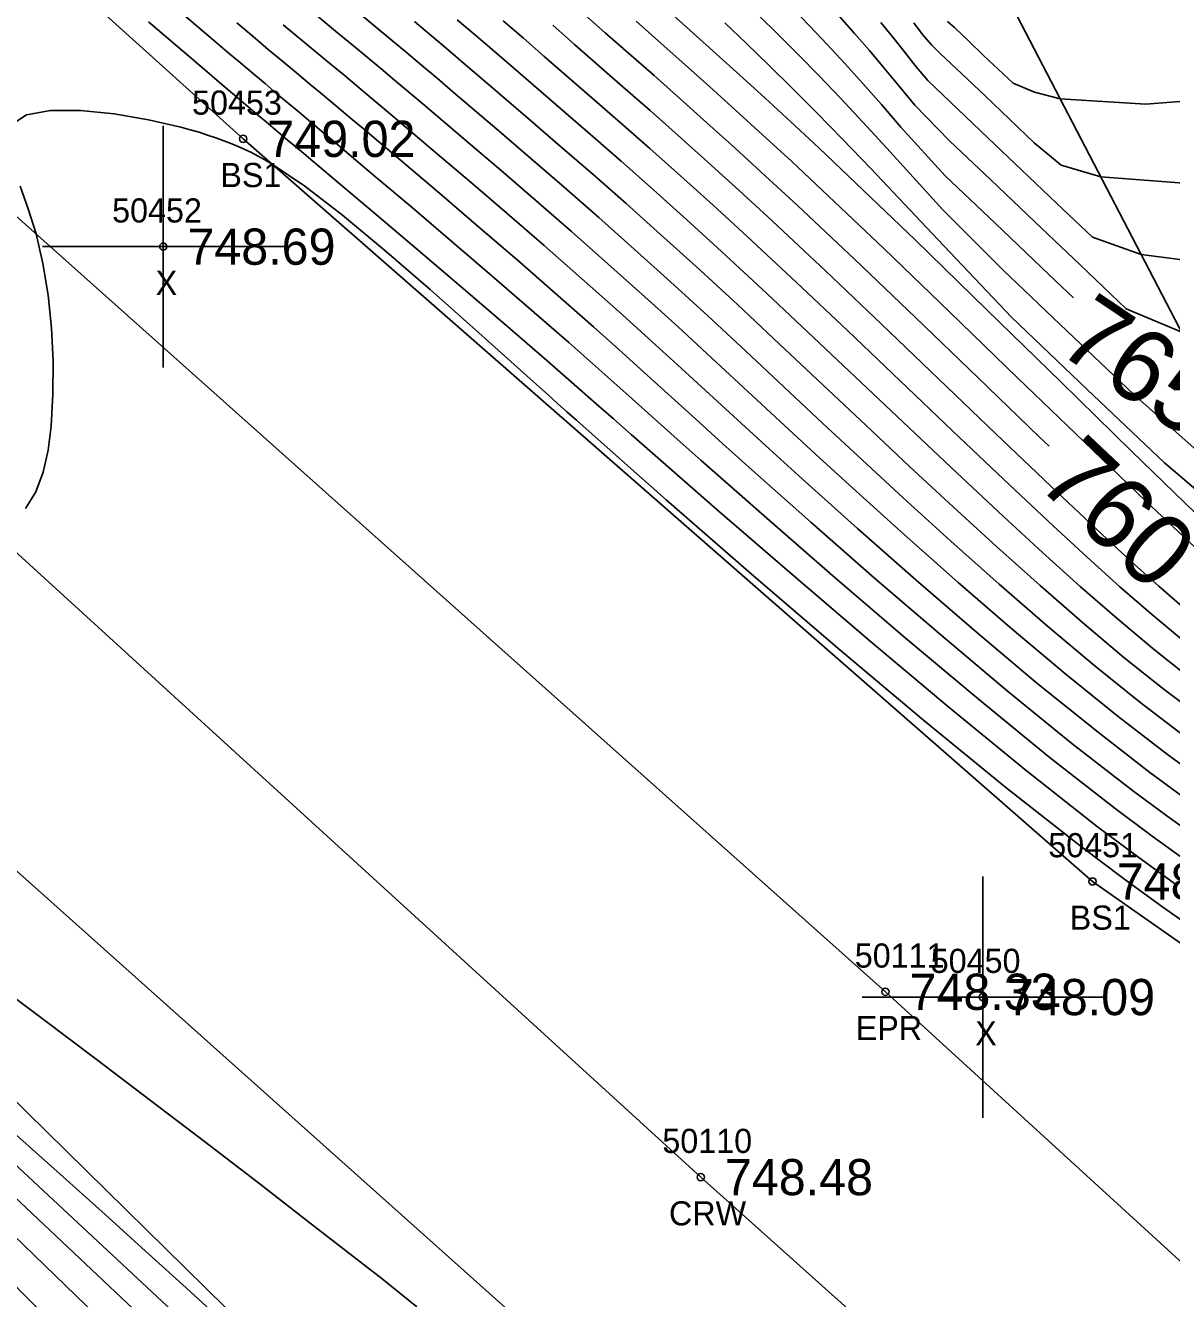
# Model space of a CAD drawing. Extents: x 1378535 to 1380697, y 997729 to 1000024.
# Drawn here: x 1379403.1 to 1379450.5, y 999185 to 999237.7 of the extents above; entities that cross this region are included whole.
import ezdxf

# ---------------------------------------------------------------- set-up
doc = ezdxf.new("R2010")
doc.units = 0
for name, color, linetype in [('RD_DTM_BkLn1', 7, 'Continuous'), ('RD_DTM_BkLn2', 7, 'Continuous'), ('RD_DTM_BkLn_txCode', 7, 'Continuous'), ('RD_DTM_Major1', 7, 'Continuous'), ('RD_DTM_Major1_Lbl', 7, 'Continuous'), ('RD_DTM_Minor1', 7, 'Continuous'), ('RD_EX_H2O', 7, 'Continuous'), ('RD_EX_Misc', 7, 'Continuous'), ('RD_EX_Misc_txCode', 7, 'Continuous'), ('RD_EX_Road', 7, 'Continuous'), ('RD_EX_Road_txCode', 7, 'Continuous'), ('RD_EX_TX_Misc_ELEV', 7, 'Continuous'), ('RD_EX_TX_Road_ELEV', 7, 'Continuous'), ('RD_HC_Survey_ELEV', 7, 'Continuous'), ('RD_HC_Survey_txCode', 7, 'Continuous'), ('RD_SMD_Locator', 7, 'Continuous')]:
    doc.layers.add(name, color=color, linetype=linetype)

msp = doc.modelspace()

# ---------------------------------------------------------------- linework, layer by layer
at = {"layer": 'RD_DTM_BkLn1'}
msp.add_lwpolyline([(1379644.889, 998995.516), (1379603.59, 999033.022), (1379560.539, 999073.024), (1379518.05, 999111.381), (1379475.069, 999150.602), (1379431.045, 999190.013), (1379385.062, 999231.968), (1379339.18, 999273.058), (1379294.588, 999314.047), (1379247.38, 999356.59), (1379201.7, 999398.205), (1379156.533, 999438.891)], dxfattribs=at)
at = {"layer": 'RD_DTM_BkLn2'}
for points in [[(1379494.504, 999194.125), (1379456.694, 999214.003), (1379436.374, 999253.04), (1379388.122, 999297.569), (1379349.799, 999331.884), (1379305.784, 999362.026), (1379275.226, 999386.673), (1379224.721, 999421.459), (1379183.395, 999457.982)], [(1379481.385, 999178.365), (1379447.274, 999202.26), (1379412.093, 999233.015), (1379364.552, 999275.831), (1379323.483, 999312.277), (1379294.141, 999341.029), (1379256.243, 999374.618), (1379213.663, 999412.855)], [(1379422.11, 999174.038), (1379389.879, 999205.727), (1379342.539, 999249.014), (1379302.111, 999287.001), (1379269.159, 999317.003), (1379233.698, 999349.016), (1379192.053, 999388.71)], [(1379421.214, 999173.225), (1379388.229, 999203.971), (1379341.414, 999247.946), (1379301.361, 999286.165), (1379268.541, 999316.597), (1379232.764, 999348.171), (1379191.201, 999387.775)], [(1379419.41, 999171.315), (1379387.008, 999202.669), (1379340.023, 999246.475), (1379299.524, 999284.034), (1379266.42, 999314.901), (1379231.873, 999346.942), (1379188.922, 999385.752)]]:
    msp.add_lwpolyline(points, dxfattribs=at)
at = {"layer": 'RD_DTM_Major1'}
for points in [[(1379451.092, 999208.268), (1379449.282, 999209.645), (1379447.378, 999211.179), (1379445.41, 999212.831), (1379443.409, 999214.568), (1379441.404, 999216.353), (1379439.427, 999218.151), (1379437.741, 999219.707), (1379436.094, 999221.242), (1379432.897, 999224.234), (1379431.335, 999225.684), (1379429.793, 999227.098), (1379428.294, 999228.448), (1379426.822, 999229.753), (1379425.389, 999231.006), (1379424.009, 999232.2), (1379422.695, 999233.328), (1379420.779, 999234.964), (1379420.121, 999235.523), (1379419.478, 999236.068), (1379418.843, 999236.603), (1379418.206, 999237.135), (1379417.561, 999237.669), (1379416.73, 999238.351)], [(1379445.478, 999220.28), (1379445.064, 999220.678), (1379442.521, 999223.131), (1379439.939, 999225.617), (1379437.414, 999228.03), (1379435.041, 999230.265), (1379433.72, 999231.489), (1379432.477, 999232.623), (1379431.302, 999233.682), (1379430.183, 999234.68), (1379429.11, 999235.631), (1379427.093, 999237.408), (1379426.125, 999238.257)], [(1379434.823, 999238.447), (1379435.553, 999237.695), (1379436.279, 999236.928), (1379437.01, 999236.136), (1379437.758, 999235.307), (1379438.53, 999234.433), (1379439.338, 999233.502), (1379441.168, 999231.483), (1379443.238, 999229.516), (1379445.483, 999227.378), (1379446.486, 999226.424)], [(1379450.673, 999202.17), (1379449.13, 999203.286), (1379447.481, 999204.526), (1379444.521, 999206.855), (1379441.338, 999209.458), (1379438.06, 999212.209), (1379434.815, 999214.982), (1379431.731, 999217.653), (1379428.936, 999220.094), (1379428.168, 999220.767), (1379427.432, 999221.413), (1379426.72, 999222.037), (1379426.027, 999222.645), (1379425.344, 999223.242), (1379424.667, 999223.832), (1379422.942, 999225.325), (1379421.224, 999226.798), (1379419.532, 999228.239), (1379417.885, 999229.635), (1379416.302, 999230.972), (1379414.801, 999232.236), (1379414.505, 999232.486), (1379414.211, 999232.733), (1379413.92, 999232.979), (1379413.339, 999233.469), (1379413.046, 999233.715), (1379412.676, 999234.027), (1379412.3, 999234.345), (1379411.915, 999234.67), (1379411.109, 999235.353), (1379410.683, 999235.714), (1379408.169, 999237.857)]]:
    msp.add_lwpolyline(points, dxfattribs=at)
at = {"layer": 'RD_DTM_Minor1'}
for points in [[(1379451.185, 999203.097), (1379449.744, 999204.129), (1379448.208, 999205.275), (1379445.467, 999207.421), (1379442.53, 999209.815), (1379439.511, 999212.348), (1379436.52, 999214.911), (1379433.668, 999217.395), (1379431.066, 999219.69), (1379430.066, 999220.58), (1379428.206, 999222.24), (1379427.321, 999223.03), (1379426.449, 999223.805), (1379425.577, 999224.577), (1379423.945, 999226.004), (1379422.3, 999227.426), (1379420.672, 999228.821), (1379419.092, 999230.164), (1379417.593, 999231.433), (1379416.206, 999232.603), (1379415.816, 999232.931), (1379415.436, 999233.251), (1379415.063, 999233.564), (1379414.695, 999233.874), (1379414.328, 999234.183), (1379413.959, 999234.493), (1379413.492, 999234.885), (1379413.013, 999235.288), (1379412.516, 999235.707), (1379411.996, 999236.146), (1379411.447, 999236.61), (1379410.864, 999237.105), (1379408.444, 999239.174)], [(1379451.538, 999206.67), (1379450.372, 999207.52), (1379448.334, 999209.087), (1379446.177, 999210.832), (1379443.95, 999212.701), (1379441.702, 999214.645), (1379439.482, 999216.609), (1379437.339, 999218.543), (1379435.802, 999219.951), (1379434.323, 999221.318), (1379431.488, 999223.948), (1379430.105, 999225.222), (1379428.728, 999226.475), (1379427.203, 999227.841), (1379425.69, 999229.175), (1379424.208, 999230.464), (1379422.777, 999231.697), (1379421.417, 999232.859), (1379419.534, 999234.459), (1379418.365, 999235.447), (1379417.796, 999235.924), (1379417.229, 999236.398), (1379416.657, 999236.873), (1379415.922, 999237.478), (1379415.157, 999238.105)], [(1379429.637, 999238.374), (1379430.731, 999237.394), (1379431.688, 999236.534), (1379432.671, 999235.646), (1379433.695, 999234.712), (1379434.777, 999233.716), (1379435.93, 999232.641), (1379437.17, 999231.471), (1379439.923, 999228.828), (1379442.91, 999225.924), (1379445.956, 999222.945), (1379448.889, 999220.079), (1379451.534, 999217.513)], [(1379433.444, 999238.135), (1379434.267, 999237.327), (1379435.097, 999236.493), (1379435.949, 999235.62), (1379436.834, 999234.694), (1379437.765, 999233.701), (1379438.754, 999232.627), (1379441.066, 999230.08), (1379443.557, 999227.587), (1379446.227, 999225.045), (1379448.982, 999222.425), (1379451.737, 999219.981)], [(1379451.682, 999204.028), (1379450.347, 999204.974), (1379448.932, 999206.023), (1379446.42, 999207.977), (1379443.741, 999210.155), (1379440.985, 999212.467), (1379438.243, 999214.824), (1379435.603, 999217.135), (1379433.158, 999219.311), (1379431.962, 999220.388), (1379430.83, 999221.413), (1379428.69, 999223.354), (1379427.648, 999224.293), (1379426.604, 999225.228), (1379425.021, 999226.626), (1379423.424, 999228.016), (1379421.846, 999229.375), (1379420.317, 999230.681), (1379418.868, 999231.91), (1379417.06, 999233.436), (1379416.606, 999233.818), (1379415.726, 999234.556), (1379415.293, 999234.919), (1379414.857, 999235.283), (1379414.303, 999235.745), (1379413.731, 999236.221), (1379413.133, 999236.72), (1379412.501, 999237.249), (1379411.826, 999237.815)], [(1379450.945, 999205.822), (1379449.652, 999206.771), (1379447.377, 999208.531), (1379444.959, 999210.491), (1379442.468, 999212.582), (1379439.973, 999214.732), (1379437.543, 999216.871), (1379435.247, 999218.93), (1379433.873, 999220.178), (1379432.566, 999221.375), (1379430.083, 999223.655), (1379428.873, 999224.76), (1379427.663, 999225.854), (1379426.111, 999227.234), (1379424.557, 999228.596), (1379423.027, 999229.921), (1379421.546, 999231.191), (1379420.142, 999232.386), (1379418.295, 999233.949), (1379417.771, 999234.391), (1379417.26, 999234.821), (1379416.258, 999235.659), (1379415.755, 999236.077), (1379415.113, 999236.609), (1379413.746, 999237.738)], [(1379451.826, 999209.015), (1379450.235, 999210.209), (1379448.574, 999211.537), (1379446.857, 999212.978), (1379445.098, 999214.509), (1379443.311, 999216.11), (1379441.51, 999217.758), (1379439.691, 999219.449), (1379437.879, 999221.15), (1379434.308, 999224.516), (1379432.563, 999226.148), (1379430.853, 999227.724), (1379429.383, 999229.056), (1379427.953, 999230.33), (1379426.57, 999231.545), (1379425.242, 999232.7), (1379423.974, 999233.794), (1379422.03, 999235.462), (1379421.308, 999236.08), (1379420.6, 999236.683), (1379419.897, 999237.277), (1379419.189, 999237.869)], [(1379451.197, 999210.779), (1379449.767, 999211.91), (1379448.29, 999213.145), (1379446.766, 999214.474), (1379445.197, 999215.885), (1379443.584, 999217.368), (1379441.647, 999219.18), (1379439.675, 999221.043), (1379437.691, 999222.925), (1379435.72, 999224.792), (1379433.785, 999226.612), (1379431.909, 999228.352), (1379430.469, 999229.663), (1379429.083, 999230.905), (1379427.751, 999232.083), (1379426.475, 999233.199), (1379425.256, 999234.257), (1379423.288, 999235.956), (1379422.503, 999236.631), (1379421.73, 999237.292), (1379420.958, 999237.947)], [(1379450.955, 999212.299), (1379449.705, 999213.337), (1379448.408, 999214.466), (1379447.057, 999215.684), (1379445.642, 999216.989), (1379443.603, 999218.903), (1379441.475, 999220.922), (1379439.303, 999222.994), (1379437.131, 999225.064), (1379435.001, 999227.078), (1379432.958, 999228.983), (1379431.553, 999230.27), (1379430.213, 999231.479), (1379428.933, 999232.618), (1379427.709, 999233.695), (1379426.538, 999234.717), (1379424.551, 999236.444), (1379423.705, 999237.177), (1379422.866, 999237.898)], [(1379451.096, 999213.554), (1379450.015, 999214.49), (1379448.879, 999215.512), (1379447.673, 999216.624), (1379445.548, 999218.623), (1379443.272, 999220.793), (1379438.534, 999225.333), (1379436.208, 999227.546), (1379434, 999229.618), (1379432.635, 999230.877), (1379431.343, 999232.05), (1379430.115, 999233.15), (1379428.945, 999234.188), (1379427.823, 999235.175), (1379425.82, 999236.928), (1379424.913, 999237.719)], [(1379428.365, 999237.889), (1379429.398, 999236.971), (1379430.394, 999236.085), (1379431.419, 999235.168), (1379432.486, 999234.206), (1379433.609, 999233.183), (1379434.802, 999232.083), (1379436.078, 999230.89), (1379438.624, 999228.471), (1379441.364, 999225.834), (1379444.172, 999223.118), (1379446.921, 999220.462), (1379449.486, 999218.005), (1379451.74, 999215.887)], [(1379432.046, 999237.813), (1379432.946, 999236.957), (1379433.868, 999236.065), (1379434.827, 999235.118), (1379435.84, 999234.101), (1379436.922, 999232.994), (1379438.088, 999231.78), (1379440.859, 999228.849), (1379443.923, 999225.63), (1379447.042, 999222.645), (1379450.252, 999219.59), (1379453.318, 999216.981)], [(1379436.803, 999238.061), (1379437.42, 999237.371), (1379438.031, 999236.667), (1379438.644, 999235.943), (1379439.267, 999235.191), (1379439.909, 999234.405), (1379441.355, 999232.932), (1379443.055, 999231.314), (1379444.88, 999229.579), (1379446.76, 999227.79), (1379448.665, 999225.977), (1379450.967, 999225.006)], [(1379438.505, 999237.826), (1379438.996, 999237.223), (1379439.48, 999236.613), (1379439.964, 999235.99), (1379440.446, 999235.425), (1379442.933, 999233.057), (1379444.344, 999231.714), (1379445.795, 999230.332), (1379447.278, 999228.945), (1379449.29, 999228.226), (1379452.597, 999227.792)], [(1379439.867, 999237.819), (1379440.227, 999237.336), (1379440.598, 999236.904), (1379440.967, 999236.551), (1379441.857, 999235.704), (1379442.821, 999234.789), (1379443.827, 999233.831), (1379444.858, 999232.849), (1379445.975, 999231.923), (1379447.614, 999231.447), (1379451.396, 999231.144)], [(1379441.268, 999237.88), (1379441.551, 999237.622), (1379442.146, 999237.056), (1379442.748, 999236.483), (1379443.36, 999235.901), (1379443.989, 999235.321), (1379444.873, 999234.944), (1379445.937, 999234.668), (1379449.478, 999234.453), (1379454.04, 999234.816)], [(1379451.749, 999200.101), (1379450.186, 999201.195), (1379448.552, 999202.381), (1379446.812, 999203.691), (1379443.678, 999206.156), (1379440.276, 999208.936), (1379436.722, 999211.922), (1379433.131, 999215.002), (1379429.616, 999218.067), (1379426.293, 999221.007), (1379425.897, 999221.36), (1379425.505, 999221.709), (1379425.117, 999222.055), (1379424.733, 999222.399), (1379424.353, 999222.74), (1379423.974, 999223.079), (1379421.854, 999224.978), (1379419.837, 999226.768), (1379417.948, 999228.406), (1379416.211, 999229.847), (1379414.651, 999231.049), (1379413.292, 999231.967), (1379412.996, 999232.141), (1379412.711, 999232.299), (1379412.433, 999232.443), (1379412.16, 999232.574), (1379411.889, 999232.696), (1379411.617, 999232.81), (1379411.293, 999232.937), (1379410.961, 999233.058), (1379410.62, 999233.173), (1379410.266, 999233.284), (1379409.898, 999233.39), (1379409.513, 999233.493), (1379408.173, 999233.8), (1379406.751, 999234.044), (1379405.359, 999234.186), (1379404.112, 999234.186), (1379403.124, 999234.006), (1379402.509, 999233.605)], [(1379402.861, 999231.055), (1379403.193, 999230.119), (1379403.515, 999229.076), (1379403.8, 999227.85), (1379404.013, 999226.54), (1379404.154, 999225.179), (1379404.221, 999223.8), (1379404.215, 999222.436), (1379404.135, 999221.119), (1379404.012, 999220.124), (1379403.813, 999219.205), (1379403.509, 999218.388), (1379403.072, 999217.698)], [(1379419.29, 999184.644), (1379417.844, 999185.795), (1379416.335, 999186.978), (1379414.748, 999188.208), (1379412.667, 999189.811), (1379410.488, 999191.481), (1379408.252, 999193.185), (1379406, 999194.894), (1379403.771, 999196.576), (1379401.606, 999198.2)], [(1379411.543, 999183.774), (1379409.736, 999185.421), (1379408.034, 999186.964), (1379406.376, 999188.458), (1379404.771, 999189.898), (1379403.228, 999191.276), (1379400.364, 999193.827)], [(1379400.217, 999187.981), (1379403.145, 999185.015), (1379406.313, 999181.897)]]:
    msp.add_lwpolyline(points, dxfattribs=at)
at = {"layer": 'RD_EX_H2O'}
msp.add_lwpolyline([(1379420.332, 999172.473), (1379387.592, 999203.381), (1379340.587, 999247.331), (1379300.462, 999285.262), (1379267.64, 999315.764), (1379232.142, 999347.358), (1379190.433, 999387.132)], dxfattribs=at)
at = {"layer": 'RD_EX_Misc'}
for p, q in [((1379408.782, 999223.549), (1379408.782, 999233.549)), ((1379403.782, 999228.549), (1379413.782, 999228.549)), ((1379442.728, 999192.47), (1379442.728, 999202.47)), ((1379437.728, 999197.47), (1379447.728, 999197.47))]:
    msp.add_line(p, q, dxfattribs=at)
at = {"layer": 'RD_EX_Road'}
for points in [[(1379652.216, 999003.544), (1379610.671, 999040.913), (1379567.405, 999079.792), (1379524.774, 999119.811), (1379481.793, 999158.312), (1379438.693, 999197.69), (1379392.81, 999238.626), (1379346.749, 999280.784), (1379301.799, 999321.656), (1379254.546, 999364.519), (1379209.475, 999405.54), (1379163.997, 999446.485)], [(1379637.067, 998987.215), (1379597.137, 999025.676), (1379553.307, 999065.907), (1379510.702, 999104.297), (1379468.488, 999142.894), (1379424.884, 999182.89), (1379377.902, 999224.837), (1379333.605, 999264.984), (1379287.277, 999307.211), (1379240.784, 999348.984), (1379194.921, 999391.17), (1379151.382, 999431.093)]]:
    msp.add_lwpolyline(points, dxfattribs=at)
at = {"layer": 'RD_SMD_Locator'}
for centre in [(1379412.093, 999233.015), (1379408.782, 999228.549), (1379447.274, 999202.26), (1379438.693, 999197.69), (1379442.728, 999197.47), (1379431.045, 999190.013)]:
    msp.add_circle(centre, 0.15, dxfattribs=at)

# ---------------------------------------------------------------- texts
at = {"layer": 'RD_DTM_BkLn_txCode'}
for s, p in [('50453', (1379409.975, 999234.015)), ('BS1', (1379411.148, 999231.015)), ('50451', (1379445.439, 999203.26)), ('BS1', (1379446.329, 999200.26))]:
    msp.add_text(s, height=1, dxfattribs=at).set_placement(p)
at = {"layer": 'RD_DTM_Major1_Lbl'}
for s, rotation, p in [('765', 326.1211, (1379445.709, 999224.253)), ('760', 316.6454, (1379444.88, 999218.735))]:
    msp.add_text(s, height=3, rotation=rotation, dxfattribs=at).set_placement(p)
at = {"layer": 'RD_EX_Misc_txCode'}
for s, p in [('50452', (1379406.664, 999229.549)), ('X', (1379408.467, 999226.549)), ('50450', (1379440.571, 999198.47)), ('X', (1379442.413, 999195.47))]:
    msp.add_text(s, height=1, dxfattribs=at).set_placement(p)
at = {"layer": 'RD_EX_Road_txCode'}
for s, p in [('50111', (1379437.425, 999198.69)), ('EPR', (1379437.465, 999195.69))]:
    msp.add_text(s, height=1, dxfattribs=at).set_placement(p)
at = {"layer": 'RD_EX_TX_Misc_ELEV'}
for s, p in [('749.02', (1379413.093, 999232.265)), ('748.69', (1379409.782, 999227.799)), ('748.32', (1379448.274, 999201.51)), ('748.09', (1379443.728, 999196.72))]:
    msp.add_text(s, height=1.5, dxfattribs=at).set_placement(p)
at = {"layer": 'RD_EX_TX_Road_ELEV'}
msp.add_text('748.33', height=1.5, dxfattribs=at).set_placement((1379439.693, 999196.94))
at = {"layer": 'RD_HC_Survey_ELEV'}
msp.add_text('748.48', height=1.5, dxfattribs=at).set_placement((1379432.045, 999189.263))
at = {"layer": 'RD_HC_Survey_txCode'}
for s, p in [('50110', (1379429.454, 999191.013)), ('CRW', (1379429.73, 999188.013))]:
    msp.add_text(s, height=1, dxfattribs=at).set_placement(p)

doc.saveas('drawing.dxf')
